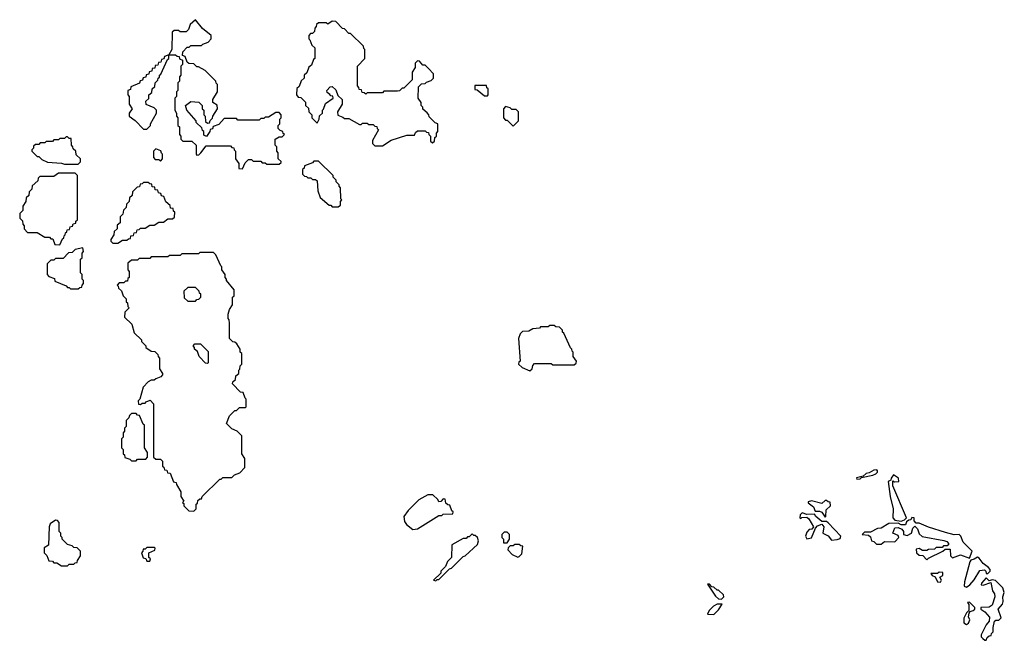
# Model space of a CAD drawing. Extents: x 2889633 to 3052318, y 540750 to 918690.
# Tile 373 of 656: x 2926060 to 2932534, y 794130 to 798210. Entities that reach past the tile are written whole.
import ezdxf

# ---------------------------------------------------------------- set-up
doc = ezdxf.new("R2010")
doc.units = 0

msp = doc.modelspace()

# ---------------------------------------------------------------- linework, layer by layer
at = {"layer": '0CON02XD'}
for points in [[(2927525, 797230), (2927541.7, 797268.3), (2927565, 797290), (2927585, 797290), (2927595, 797280), (2927645, 797280), (2927655, 797270), (2927675, 797270), (2927685, 797260), (2927765, 797260), (2927778.3, 797271.7), (2927778.3, 797278.3), (2927760, 797295), (2927760, 797335), (2927750, 797345), (2927750, 797375), (2927740, 797385), (2927740, 797425), (2927765, 797440), (2927785, 797440), (2927800, 797455), (2927791.7, 797461.7), (2927790, 797475), (2927771.7, 797481.7), (2927760, 797495), (2927760, 797515), (2927770, 797525), (2927770, 797555), (2927780, 797565), (2927780, 797585), (2927765, 797600), (2927745, 797600), (2927695, 797570), (2927675, 797570), (2927665, 797560), (2927645, 797560), (2927635, 797550), (2927495, 797550), (2927485, 797560), (2927405, 797560), (2927368.3, 797521.7), (2927331.7, 797508.3), (2927328.3, 797491.7), (2927311.7, 797488.3), (2927310, 797475), (2927288.3, 797441.7), (2927271.7, 797451.7), (2927270, 797475), (2927261.7, 797481.7), (2927258.3, 797498.3), (2927220, 797535), (2927220, 797545), (2927160, 797615), (2927150, 797645), (2927185, 797672.5), (2927238.3, 797668.3), (2927260, 797645), (2927260, 797625), (2927270, 797615), (2927270, 797585), (2927280, 797575), (2927281.7, 797541.7), (2927295, 797530), (2927308.3, 797531.7), (2927311.7, 797548.3), (2927328.3, 797561.7), (2927330, 797575), (2927360, 797625), (2927358.3, 797648.3), (2927330, 797665), (2927330, 797685), (2927360, 797735), (2927360, 797785), (2927351.7, 797791.7), (2927350, 797805), (2927280, 797875), (2927235, 797900), (2927225, 797900), (2927205, 797920), (2927171.7, 797921.7), (2927161.7, 797931.7), (2927148.3, 797968.3), (2927130, 797975), (2927131.7, 797998.3), (2927161.7, 798028.3), (2927175, 798030), (2927185, 798040), (2927255, 798040), (2927265, 798050), (2927298.3, 798061.7), (2927320, 798085), (2927320, 798105), (2927261.7, 798151.7), (2927215, 798210), (2927181.7, 798178.3), (2927170, 798145), (2927155, 798130), (2927115, 798130), (2927105, 798140), (2927075, 798140), (2927061.7, 798128.3), (2927060, 798015), (2927040, 797980), (2927085, 797980), (2927095, 797970), (2927108.3, 797968.3), (2927111.7, 797951.7), (2927130, 797945), (2927130, 797915), (2927120, 797905), (2927120, 797845), (2927110, 797835), (2927110, 797805), (2927100, 797795), (2927100, 797745), (2927090, 797735), (2927090, 797705), (2927080, 797695), (2927080, 797615), (2927090, 797595), (2927090, 797575), (2927100, 797565), (2927100, 797515), (2927110, 797505), (2927110, 797455), (2927120, 797445), (2927120, 797425), (2927131.7, 797411.7), (2927191.7, 797411.7), (2927220, 797385), (2927220, 797325), (2927225, 797320), (2927238.3, 797321.7), (2927250, 797335), (2927285, 797380), (2927445, 797380), (2927455, 797370), (2927468.3, 797368.3), (2927470, 797355), (2927480, 797345), (2927480, 797295), (2927500, 797265), (2927501.7, 797231.7), (2927525, 797230)], [(2928445, 797380), (2928503, 797417), (2928605, 797450), (2928655, 797450), (2928661.7, 797468.3), (2928675, 797480), (2928725, 797480), (2928735, 797470), (2928748.3, 797468.3), (2928750, 797455), (2928760, 797445), (2928761.7, 797411.7), (2928775, 797400), (2928788.3, 797411.7), (2928790, 797435), (2928800, 797445), (2928800, 797465), (2928810, 797475), (2928810, 797525), (2928791.7, 797531.7), (2928751.7, 797571.7), (2928750, 797585), (2928738.3, 797598.3), (2928711.7, 797621.7), (2928710, 797635), (2928700, 797645), (2928700, 797665), (2928680, 797695), (2928681.7, 797768.3), (2928701.7, 797788.3), (2928725, 797790), (2928735, 797800), (2928765, 797810), (2928780, 797825), (2928780, 797855), (2928748.3, 797888.3), (2928725, 797910), (2928711.7, 797911.7), (2928688.3, 797938.3), (2928675, 797940), (2928660, 797925), (2928660, 797895), (2928640, 797865), (2928640, 797815), (2928585, 797760), (2928575, 797760), (2928557, 797743), (2928545, 797740), (2928455, 797740), (2928445, 797730), (2928345, 797730), (2928335, 797720), (2928325, 797730), (2928311.7, 797731.7), (2928308.3, 797748.3), (2928291.7, 797751.7), (2928290, 797765), (2928280, 797775), (2928280, 797905), (2928330, 797955), (2928330, 798015), (2928321.7, 798021.7), (2928320, 798035), (2928235, 798120), (2928225, 798120), (2928195, 798150), (2928181.7, 798151.7), (2928138.3, 798198.3), (2928115, 798200), (2928085, 798180), (2928075, 798190), (2928025, 798190), (2928011.7, 798178.3), (2928010, 798165), (2928000, 798155), (2927998.3, 798131.7), (2927985, 798120), (2927971.7, 798118.3), (2927960, 798105), (2927960, 798085), (2927968.3, 798078.3), (2927981.7, 798041.7), (2928000, 798025), (2928000, 797955), (2927991.7, 797948.3), (2927978.3, 797911.7), (2927961.7, 797898.3), (2927948.3, 797861.7), (2927930, 797845), (2927930, 797825), (2927911.7, 797808.3), (2927898.3, 797771.7), (2927881.7, 797758.3), (2927880, 797715), (2927891.7, 797701.7), (2927908.3, 797698.3), (2927938.3, 797668.3), (2927940, 797645), (2927958.3, 797628.3), (2927960, 797605), (2927980, 797585), (2927980, 797565), (2928015, 797530), (2928030, 797555), (2928031.7, 797578.3), (2928050, 797595), (2928050, 797615), (2928058.3, 797621.7), (2928071.7, 797658.3), (2928120, 797695), (2928118.3, 797708.3), (2928105, 797710), (2928098.3, 797718.3), (2928081.7, 797731.7), (2928080, 797745), (2928101.7, 797768.3), (2928115, 797770), (2928138.3, 797748.3), (2928151.7, 797711.7), (2928180, 797685), (2928180, 797655), (2928150, 797605), (2928151.7, 797581.7), (2928185, 797570), (2928195, 797560), (2928225, 797560), (2928295, 797520), (2928305, 797520), (2928315, 797530), (2928345, 797530), (2928355, 797520), (2928385, 797520), (2928395, 797510), (2928408.3, 797508.3), (2928410, 797495), (2928420, 797485), (2928380, 797415), (2928380, 797395), (2928395, 797380), (2928445, 797380)], [(2926895, 797490), (2926920, 797515), (2926920, 797525), (2926960, 797595), (2926960, 797615), (2926945, 797630), (2926891.7, 797651.7), (2926890, 797675), (2926908.3, 797691.7), (2926910, 797715), (2926928.3, 797731.7), (2926930, 797755), (2926948.3, 797771.7), (2926950, 797795), (2926968.3, 797811.7), (2926970, 797825), (2926978.3, 797831.7), (2926980, 797845), (2926988.3, 797851.7), (2927031.7, 797948.3), (2927040, 797955), (2927040, 797980), (2927011.7, 797968.3), (2927008.3, 797951.7), (2926991.7, 797948.3), (2926988.3, 797931.7), (2926971.7, 797928.3), (2926968.3, 797911.7), (2926951.7, 797908.3), (2926948.3, 797891.7), (2926931.7, 797888.3), (2926928.3, 797871.7), (2926911.7, 797868.3), (2926908.3, 797851.7), (2926891.7, 797848.3), (2926888.3, 797831.7), (2926871.7, 797828.3), (2926868.3, 797811.7), (2926851.7, 797808.3), (2926848.3, 797791.7), (2926791.7, 797768.3), (2926788.3, 797751.7), (2926770, 797745), (2926770, 797715), (2926780, 797705), (2926780, 797655), (2926800, 797625), (2926780, 797595), (2926780, 797575), (2926818.3, 797548.3), (2926875, 797490), (2926895, 797490)], [(2929135, 797710), (2929140, 797715), (2929140, 797755), (2929131.7, 797761.7), (2929128.3, 797778.3), (2929051.7, 797778.3), (2929051.7, 797751.7), (2929068.3, 797748.3), (2929115, 797710), (2929135, 797710)], [(2929305, 797510), (2929340, 797545), (2929340, 797605), (2929325, 797620), (2929295, 797620), (2929285, 797630), (2929255, 797640), (2929240, 797625), (2929240, 797565), (2929255, 797550), (2929265, 797550), (2929305, 797510)], [(2926445, 797260), (2926460, 797275), (2926460, 797295), (2926431.7, 797321.7), (2926430, 797345), (2926411.7, 797361.7), (2926410, 797375), (2926400, 797385), (2926398.3, 797428.3), (2926385, 797430), (2926375, 797440), (2926365, 797440), (2926355, 797430), (2926325, 797430), (2926315, 797420), (2926285, 797420), (2926275, 797410), (2926235, 797410), (2926225, 797400), (2926195, 797400), (2926185, 797390), (2926165, 797390), (2926151.7, 797378.3), (2926150, 797365), (2926140, 797355), (2926140, 797345), (2926175, 797310), (2926185, 797310), (2926205, 797290), (2926243, 797273), (2926335, 797267.5), (2926355, 797260), (2926445, 797260)], [(2926985, 797280), (2927000, 797295), (2927000, 797325), (2926991.7, 797331.7), (2926988.3, 797348.3), (2926955, 797360), (2926940, 797345), (2926940, 797305), (2926951.7, 797291.7), (2926975, 797290), (2926985, 797280)], [(2928155, 796980), (2928168.3, 796991.7), (2928170, 797015), (2928177.5, 797025), (2928172.5, 797032.5), (2928170, 797105), (2928160, 797115), (2928160, 797125), (2928140, 797145), (2928140, 797155), (2928120, 797175), (2928120, 797185), (2928025, 797280), (2927995, 797280), (2927985, 797270), (2927931.7, 797248.3), (2927930, 797235), (2927920, 797225), (2927920, 797195), (2927931.7, 797181.7), (2927945, 797180), (2927955, 797170), (2927975, 797170), (2927985, 797160), (2928005, 797160), (2928015, 797150), (2928020, 797085), (2928035, 797040), (2928095, 796990), (2928105, 796990), (2928115, 796980), (2928155, 796980)], [(2926325, 796730), (2926341.7, 796768.3), (2926350, 796775), (2926351.7, 796788.3), (2926360, 796795), (2926361.7, 796808.3), (2926370, 796815), (2926371.7, 796828.3), (2926388.3, 796831.7), (2926391.7, 796848.3), (2926408.3, 796851.7), (2926411.7, 796868.3), (2926428.3, 796871.7), (2926430, 796885), (2926440, 796895), (2926440, 797185), (2926425, 797200), (2926315, 797200), (2926285, 797180), (2926191.7, 797178.3), (2926181.7, 797168.3), (2926178.3, 797151.7), (2926141.7, 797118.3), (2926140, 797095), (2926121.7, 797078.3), (2926120, 797055), (2926101.7, 797038.3), (2926100, 797015), (2926080, 796985), (2926080, 796955), (2926060, 796935), (2926060, 796905), (2926078.3, 796888.3), (2926080, 796865), (2926090, 796855), (2926090, 796835), (2926111.7, 796811.7), (2926175, 796810), (2926225, 796780), (2926255, 796780), (2926265, 796770), (2926278.3, 796768.3), (2926291.7, 796731.7), (2926325, 796730)], [(2926705, 796740), (2926735, 796760), (2926765, 796760), (2926775, 796770), (2926788.3, 796771.7), (2926791.7, 796788.3), (2926808.3, 796791.7), (2926811.7, 796808.3), (2926828.3, 796811.7), (2926831.7, 796828.3), (2926845, 796830), (2926855, 796840), (2926885, 796840), (2926915, 796860), (2926945, 796860), (2926975, 796880), (2927005, 796880), (2927035, 796900), (2927065, 796900), (2927078.3, 796911.7), (2927080, 796945), (2927071.7, 796951.7), (2927068.3, 796968.3), (2927051.7, 796971.7), (2927048.3, 796988.3), (2927021.7, 797011.7), (2927008.3, 797048.3), (2926991.7, 797051.7), (2926988.3, 797068.3), (2926971.7, 797071.7), (2926968.3, 797088.3), (2926951.7, 797091.7), (2926948.3, 797108.3), (2926931.7, 797111.7), (2926928.3, 797128.3), (2926915, 797130), (2926905, 797140), (2926875, 797140), (2926865, 797130), (2926851.7, 797128.3), (2926848.3, 797111.7), (2926831.7, 797108.3), (2926801.7, 797078.3), (2926800, 797055), (2926781.7, 797038.3), (2926780, 797015), (2926761.7, 796998.3), (2926760, 796975), (2926741.7, 796958.3), (2926738.3, 796931.7), (2926720, 796915), (2926720, 796875), (2926701.7, 796858.3), (2926700, 796835), (2926681.7, 796818.3), (2926680, 796795), (2926660, 796765), (2926660, 796755), (2926671.7, 796741.7), (2926705, 796740)], [(2926445, 796440), (2926455, 796450), (2926468.3, 796451.7), (2926470, 796465), (2926480, 796475), (2926480, 796495), (2926470, 796505), (2926470, 796535), (2926460, 796545), (2926460, 796635), (2926470, 796645), (2926470, 796675), (2926480, 796685), (2926475, 796710), (2926425, 796700), (2926405, 796680), (2926381.7, 796678.3), (2926345, 796640), (2926295, 796640), (2926285, 796630), (2926265, 796630), (2926240, 796605), (2926240, 796535), (2926251.7, 796521.7), (2926288.3, 796508.3), (2926291.7, 796491.7), (2926365, 796460), (2926375, 796450), (2926385, 796450), (2926395, 796440), (2926445, 796440)], [(2927205, 794980), (2927220, 794995), (2927220, 795025), (2927228.3, 795031.7), (2927231.7, 795048.3), (2927245, 795060), (2927255, 795060), (2927260, 795075), (2927375, 795190), (2927385, 795190), (2927395, 795200), (2927455, 795200), (2927471.7, 795218.3), (2927508.3, 795231.7), (2927540, 795265), (2927540, 795325), (2927520, 795355), (2927520, 795475), (2927490, 795505), (2927455, 795520), (2927420, 795555), (2927440, 795605), (2927475, 795640), (2927485, 795640), (2927505, 795660), (2927545, 795660), (2927550, 795665), (2927550, 795715), (2927541.7, 795721.7), (2927528.3, 795758.3), (2927511.7, 795761.7), (2927460, 795815), (2927461.7, 795828.3), (2927480, 795845), (2927481.7, 795868.3), (2927500, 795885), (2927500, 795905), (2927508.3, 795911.7), (2927510, 795935), (2927520, 795945), (2927520, 796015), (2927510, 796025), (2927510, 796045), (2927488.3, 796078.3), (2927475, 796090), (2927461.7, 796091.7), (2927440, 796115), (2927440, 796215), (2927437, 796237), (2927430, 796245), (2927430, 796275), (2927440, 796305), (2927460, 796335), (2927460, 796385), (2927470, 796395), (2927470, 796435), (2927420, 796495), (2927420, 796505), (2927410, 796515), (2927410, 796535), (2927390, 796565), (2927390, 796585), (2927381.7, 796591.7), (2927350, 796665), (2927335, 796680), (2927245, 796680), (2927235, 796670), (2927125, 796670), (2927115, 796660), (2927045, 796660), (2927035, 796650), (2926925, 796650), (2926915, 796640), (2926845, 796640), (2926835, 796630), (2926795, 796630), (2926771.7, 796608.3), (2926770, 796565), (2926780, 796555), (2926780, 796515), (2926771.7, 796508.3), (2926768.3, 796491.7), (2926755, 796490), (2926745, 796480), (2926715, 796480), (2926700, 796465), (2926708.3, 796458.3), (2926710, 796445), (2926728.3, 796428.3), (2926740, 796395), (2926760, 796375), (2926760, 796355), (2926768.3, 796348.3), (2926770, 796325), (2926780, 796315), (2926751.7, 796288.3), (2926750, 796255), (2926798.3, 796208.3), (2926811.7, 796151.7), (2926860, 796105), (2926860, 796095), (2926890, 796065), (2926890, 796055), (2926925, 796030), (2926948.3, 796028.3), (2926968.3, 796008.3), (2926970, 795995), (2926980, 795985), (2926980, 795915), (2927000, 795885), (2927000, 795875), (2926988.3, 795861.7), (2926955, 795850), (2926945, 795840), (2926925, 795840), (2926905, 795830), (2926872.5, 795795), (2926850, 795715), (2926840, 795705), (2926841.7, 795681.7), (2926855, 795680), (2926865, 795690), (2926885, 795690), (2926891.7, 795698.3), (2926918.3, 795708.3), (2926940, 795685), (2926940, 795335), (2926955, 795320), (2926985, 795320), (2926998.3, 795308.3), (2927000, 795275), (2927008.3, 795268.3), (2927011.7, 795251.7), (2927028.3, 795248.3), (2927031.7, 795231.7), (2927048.3, 795228.3), (2927071.7, 795171.7), (2927088.3, 795168.3), (2927090, 795155), (2927120, 795105), (2927120, 795075), (2927140, 795045), (2927130, 795035), (2927138.3, 795028.3), (2927140, 795015), (2927171.7, 794981.7), (2927205, 794980)], [(2927215, 796360), (2927225, 796370), (2927238.3, 796371.7), (2927250, 796385), (2927250, 796405), (2927241.7, 796411.7), (2927240, 796425), (2927215, 796450), (2927165, 796450), (2927140, 796425), (2927141.7, 796381.7), (2927165, 796360), (2927215, 796360)], [(2929415, 795902.5), (2929430, 795915), (2929433, 795937), (2929445, 795950), (2929555, 795950), (2929565, 795940), (2929705, 795940), (2929718.3, 795951.7), (2929720, 795965), (2929700, 795995), (2929700, 796025), (2929691.7, 796031.7), (2929690, 796045), (2929681.7, 796051.7), (2929638.3, 796148.3), (2929630, 796155), (2929628.3, 796168.3), (2929608.3, 796188.3), (2929585, 796190), (2929575, 796200), (2929545, 796200), (2929535, 796190), (2929485, 796190), (2929477, 796183), (2929433, 796177), (2929407, 796163), (2929365, 796160), (2929350, 796145), (2929340, 796115), (2929350, 795965), (2929341.7, 795958.3), (2929340, 795945), (2929363, 795923), (2929415, 795902.5)], [(2927295, 795950), (2927281.7, 795951.7), (2927240, 795995), (2927228.3, 796028.3), (2927210, 796045), (2927210, 796055), (2927200, 796065), (2927211.7, 796078.3), (2927248.3, 796078.3), (2927298.3, 796028.3), (2927300, 795955), (2927295, 795950)], [(2926825, 795310), (2926835, 795320), (2926888.3, 795321.7), (2926900, 795335), (2926900, 795365), (2926880, 795395), (2926880, 795545), (2926871.7, 795551.7), (2926848.3, 795608.3), (2926835, 795610), (2926825, 795620), (2926795, 795620), (2926781.7, 795608.3), (2926778.3, 795591.7), (2926760, 795575), (2926760, 795535), (2926750, 795525), (2926750, 795505), (2926740, 795495), (2926740, 795465), (2926730, 795455), (2926730, 795395), (2926740, 795385), (2926740, 795355), (2926748.3, 795348.3), (2926751.7, 795331.7), (2926785, 795320), (2926795, 795310), (2926825, 795310)], [(2931565, 795190), (2931585, 795192.5), (2931595, 795200), (2931670, 795215), (2931690, 795225), (2931700, 795235), (2931700, 795245), (2931695, 795250), (2931675, 795247.5), (2931645, 795230), (2931625, 795227.5), (2931605, 795210), (2931561.7, 795198.3), (2931565, 795190)], [(2931855, 794912.5), (2931878.3, 794921.7), (2931890, 794935), (2931800, 795145), (2931801.7, 795178.3), (2931812.5, 795172.5), (2931840, 795175), (2931837.5, 795195), (2931805, 795217.5), (2931790, 795195), (2931788.3, 795181.7), (2931770, 795175), (2931783.3, 795075), (2931802.5, 794995), (2931800, 794935), (2931815, 794920), (2931855, 794912.5)], [(2928645, 794857.5), (2928675, 794862.5), (2928815, 794950), (2928835, 794950), (2928845, 794960), (2928908.3, 794961.7), (2928910, 794975), (2928901.7, 794981.7), (2928888.3, 795018.3), (2928875, 795020), (2928861.7, 795031.7), (2928858.3, 795058.3), (2928845, 795060), (2928828.3, 795041.7), (2928815, 795040), (2928810, 795055), (2928777, 795087), (2928743, 795087), (2928685, 795052.5), (2928615, 794982.5), (2928586.7, 794945), (2928590.5, 794910.5), (2928602.3, 794892.3), (2928645, 794857.5)], [(2931355, 794940), (2931360, 794945), (2931363, 794987), (2931390, 795015), (2931388.3, 795038.3), (2931375, 795040), (2931365, 795050), (2931355, 795050), (2931335, 795030), (2931265, 795046.7), (2931245, 795040), (2931243.6, 795033.6), (2931278.3, 795008.3), (2931290, 794980), (2931319.3, 794979.3), (2931335, 794972.5), (2931355, 794940)], [(2926375, 794620), (2926385, 794630), (2926415, 794630), (2926425, 794640), (2926438.3, 794641.7), (2926440, 794655), (2926460, 794685), (2926460, 794715), (2926438.3, 794738.3), (2926415, 794740), (2926405, 794750), (2926375, 794760), (2926340, 794795), (2926340, 794805), (2926330, 794815), (2926330, 794835), (2926320, 794845), (2926320, 794905), (2926308.3, 794918.3), (2926295, 794920), (2926260, 794895), (2926253, 794877), (2926250, 794755), (2926221.7, 794738.3), (2926220, 794705), (2926238.3, 794688.3), (2926251.7, 794651.7), (2926275, 794650), (2926285, 794640), (2926305, 794640), (2926335, 794620), (2926375, 794620)], [(2931398.3, 794788.3), (2931435, 794792.5), (2931455, 794800), (2931460, 794815), (2931375, 794903.3), (2931365, 794910), (2931335, 794910), (2931293.6, 794943.6), (2931285, 794960), (2931235, 794957.5), (2931205, 794967.5), (2931192.5, 794955), (2931190, 794935), (2931195, 794930), (2931202.5, 794937.5), (2931235, 794940), (2931249.3, 794929.3), (2931280, 794875), (2931268.3, 794861.7), (2931251.7, 794858.3), (2931235, 794840), (2931227.5, 794815), (2931235, 794797.5), (2931266.4, 794803.6), (2931291.7, 794868.3), (2931306.4, 794883.6), (2931335, 794892.5), (2931346.7, 794875), (2931340, 794835), (2931375, 794817.5), (2931398.3, 794788.3)], [(2932025, 794660), (2932035, 794670), (2932130, 794715), (2932145, 794730), (2932178.3, 794728.3), (2932180, 794685), (2932192.5, 794672.5), (2932245, 794692.5), (2932305, 794670), (2932323.3, 794715), (2932262.5, 794775), (2932247.5, 794815), (2932236.2, 794826.2), (2932203.9, 794823.9), (2932147.7, 794837.7), (2932035, 794873.3), (2931975, 794900), (2931955, 794900), (2931940, 794915), (2931940, 794935), (2931925, 794937.5), (2931918.3, 794921.7), (2931905, 794920), (2931891.7, 794908.3), (2931885, 794890), (2931855, 794890), (2931835, 794900), (2931775, 794897.5), (2931725, 794867.5), (2931700, 794865), (2931655, 794840), (2931615, 794840), (2931600, 794825), (2931641.7, 794821.7), (2931655, 794810), (2931660, 794785), (2931675, 794780), (2931693, 794763), (2931725, 794762.5), (2931745, 794780), (2931815, 794777.5), (2931840, 794805), (2931835, 794820), (2931800, 794835), (2931815, 794870), (2931835, 794872.5), (2931860, 794860), (2931870, 794845), (2931870, 794825), (2931895, 794820), (2931922.5, 794835), (2931933, 794867), (2931945, 794880), (2931963.6, 794863.6), (2931975, 794830), (2931993, 794813), (2932137, 794787), (2932155, 794780), (2932170, 794765), (2932158.3, 794751.7), (2932135, 794750), (2932125, 794740), (2932085, 794740), (2932075, 794730), (2932035, 794727.5), (2932025, 794720), (2931995, 794720), (2931975, 794732.5), (2931955, 794730), (2931957.5, 794705), (2931975, 794690), (2931997, 794687), (2932025, 794660)], [(2928795, 794520), (2928805, 794530), (2928815, 794530), (2928885, 794600), (2928900, 794605), (2928975, 794680), (2928990, 794685), (2929069.3, 794760.7), (2929077.5, 794785), (2929070, 794805), (2929055, 794820), (2929045, 794820), (2929035, 794830), (2929015, 794810), (2929005, 794810), (2928995, 794800), (2928975, 794800), (2928901.7, 794758.3), (2928900, 794675), (2928871.7, 794648.3), (2928860, 794615), (2928830, 794585), (2928828.3, 794571.7), (2928780, 794525), (2928795, 794520)], [(2929265, 794770), (2929280, 794795), (2929280, 794825), (2929265, 794840), (2929245, 794840), (2929230, 794825), (2929230, 794805), (2929240, 794795), (2929241.7, 794771.7), (2929265, 794770)], [(2926915, 794650), (2926920, 794665), (2926910, 794675), (2926910, 794705), (2926948.3, 794721.7), (2926950, 794735), (2926945, 794740), (2926895, 794740), (2926885, 794730), (2926871.7, 794728.3), (2926870, 794715), (2926860, 794705), (2926871.7, 794671.7), (2926888.3, 794668.3), (2926895, 794650), (2926915, 794650)], [(2929335, 794677.5), (2929345, 794680), (2929361.7, 794698.3), (2929368.3, 794748.3), (2929355, 794750), (2929345, 794760), (2929315, 794760), (2929305, 794750), (2929285, 794750), (2929271.7, 794738.3), (2929270, 794725), (2929297.5, 794695), (2929335, 794677.5)], [(2932285, 794480), (2932306.4, 794493.6), (2932335, 794527.5), (2932372, 794588), (2932403.3, 794593.3), (2932412.5, 794585), (2932415, 794570), (2932425, 794570), (2932440, 794585), (2932440, 794595), (2932429.3, 794609.3), (2932394, 794634), (2932369.3, 794669.3), (2932356.7, 794676.7), (2932335, 794662.5), (2932313, 794657), (2932306.7, 794645), (2932272, 794515), (2932270, 794485), (2932285, 794480)], [(2932115, 794512.5), (2932120, 794525), (2932110, 794545), (2932130, 794555), (2932130, 794575), (2932105, 794577.5), (2932095, 794570), (2932051.7, 794568.3), (2932060, 794555), (2932078.3, 794548.3), (2932094.1, 794514.1), (2932115, 794512.5)], [(2932415, 794130), (2932421.7, 794148.3), (2932435, 794160), (2932448.3, 794161.7), (2932450, 794175), (2932460, 794185), (2932460, 794215), (2932470, 794255), (2932478.3, 794261.7), (2932497, 794263), (2932513.3, 794276.7), (2932493.3, 794335), (2932521.7, 794368.3), (2932526.7, 794385), (2932523.3, 794415), (2932533.8, 794445), (2932524.1, 794474.1), (2932475, 794522.5), (2932455, 794527.5), (2932435, 794520), (2932415, 794540), (2932383.3, 794505), (2932382.5, 794495), (2932395, 794493.3), (2932445, 794510), (2932456.2, 794455), (2932468.8, 794435), (2932472, 794415), (2932455, 794360), (2932435, 794347.5), (2932380, 794345), (2932380, 794335), (2932406.4, 794316.4), (2932437, 794283), (2932433.9, 794256.1), (2932415, 794232.5), (2932382.5, 794165), (2932382.5, 794152.5), (2932391.7, 794141.7), (2932405, 794130), (2932415, 794130)], [(2930675, 794400), (2930690, 794415), (2930688.3, 794428.3), (2930655, 794460), (2930645, 794460), (2930625, 794480), (2930611.7, 794481.7), (2930595, 794500), (2930581.7, 794498.3), (2930635, 794420), (2930655, 794402.5), (2930675, 794400)], [(2930625, 794300), (2930655, 794330), (2930678.3, 794368.3), (2930645, 794366.7), (2930622.5, 794355), (2930593.6, 794326.4), (2930581.7, 794301.7), (2930625, 794300)], [(2932285, 794233.3), (2932298.3, 794241.7), (2932306.4, 794263.6), (2932297.5, 794285), (2932301.7, 794308.3), (2932310, 794320), (2932330, 794325), (2932340, 794335), (2932340, 794345), (2932305, 794380), (2932292.5, 794377.5), (2932300, 794365), (2932300, 794325), (2932285, 794310), (2932267.5, 794275), (2932267.5, 794245), (2932285, 794233.3)]]:
    msp.add_lwpolyline(points, dxfattribs=at)

doc.saveas('drawing.dxf')
